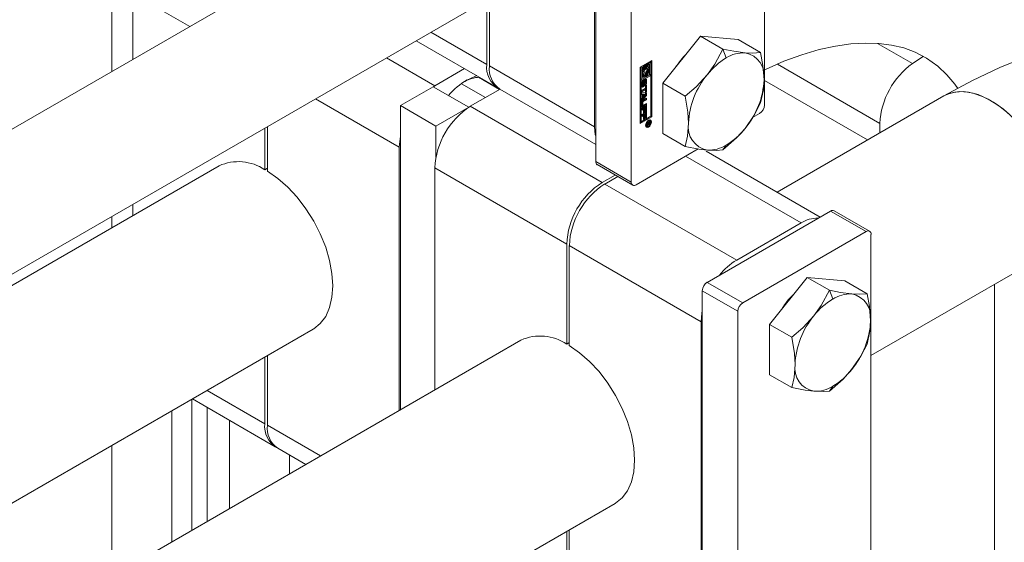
# Model space of a CAD drawing. Header units: millimetres. Extents: x 525 to 29324, y 175 to 20618.
# Tile 549 of 588: x 27255 to 27412, y 14923 to 15006. Entities that reach past the tile are written whole.
import ezdxf

# ---------------------------------------------------------------- set-up
doc = ezdxf.new("R2010")
doc.units = ezdxf.units.MM
doc.linetypes.add('SLD-Continua', pattern=[0])

msp = doc.modelspace()

# ---------------------------------------------------------------- linework, layer by layer
at = {"color": 7, "linetype": 'SLD-Continua', "lineweight": 18, "ltscale": 35}
for p, q in [((27373.64, 15047.64), (27373.64, 14992.27)), ((27346.77, 15038.66), (27346.77, 14983.29)), ((27352.43, 15035.39), (27352.43, 14980.03)), ((27346.59, 15032.92), (27346.59, 14988.82)), ((27324.64, 15029.33), (26233.74, 14399.73)), ((27269.7, 15020.24), (27269.7, 14997.63)), ((26243.59, 14382.32), (27334.62, 15012.01)), ((27273.05, 15010.03), (27273.05, 14999.56)), ((27273.05, 15010.03), (27282.12, 15004.8)), ((27329.41, 14998.74), (27329.41, 15009)), ((27329.83, 15009.24), (27329.83, 14998.5)), ((27318.18, 15002.52), (27331.07, 14995.08)), ((27320.52, 15003.87), (27329.41, 14998.74)), ((27363.46, 15003.23), (27357.45, 14995.75)), ((27363.46, 15003.23), (27367.02, 15001.17)), ((27369.47, 15002.69), (27363.46, 15003.23)), ((27369.47, 15002.69), (27373.03, 15000.63)), ((27367.02, 15001.17), (27367.56, 14999.79)), ((27391.66, 15002.09), (27397.23, 14998.87)), ((27391.66, 15002.09), (27397.23, 14998.87)), ((27391.66, 15002.09), (27397.23, 14998.87)), ((27391.66, 15002.09), (27397.23, 14998.87)), ((27391.66, 15002.09), (27397.23, 14998.87)), ((27391.66, 15002.09), (27397.23, 14998.87)), ((27391.66, 15002.09), (27397.23, 14998.87)), ((27391.66, 15002.09), (27397.23, 14998.87)), ((27391.66, 15002.09), (27397.23, 14998.87)), ((27321.14, 14995.34), (27313.45, 14999.78)), ((27353.84, 14998.32), (27355.7, 14999.39)), ((27355.7, 14999.39), (27355.7, 14990.41)), ((27397.23, 14998.87), (27398.93, 15000.01)), ((27397.23, 14998.87), (27398.93, 15000.01)), ((27397.23, 14998.87), (27398.93, 15000.01)), ((27397.23, 14998.87), (27398.93, 15000.01)), ((27397.23, 14998.87), (27398.93, 15000.01)), ((27397.23, 14998.87), (27398.93, 15000.01)), ((27397.23, 14998.87), (27398.93, 15000.01)), ((27397.23, 14998.87), (27398.93, 15000.01)), ((27397.23, 14998.87), (27398.93, 15000.01)), ((27325.87, 14998.08), (27321.14, 14995.34)), ((27346.59, 14988.82), (27329.83, 14998.5)), ((27353.84, 14989.33), (27353.84, 14998.32)), ((27354.05, 14998.4), (27353.87, 14998.3)), ((27353.87, 14998.3), (27353.87, 14996.42)), ((27353.87, 14998.3), (27354.02, 14998.22)), ((27354.19, 14998.32), (27354.02, 14998.22)), ((27354.02, 14998.22), (27354.02, 14996.34)), ((27354.05, 14998.4), (27354.19, 14998.32)), ((27354.19, 14996.64), (27354.19, 14998.32)), ((27354.54, 14998.68), (27354.37, 14998.58)), ((27354.37, 14998.58), (27354.37, 14998.1)), ((27354.37, 14998.58), (27354.51, 14998.5)), ((27354.37, 14998.1), (27354.51, 14998.02)), ((27354.68, 14998.6), (27354.51, 14998.5)), ((27354.51, 14998.5), (27354.51, 14998.02)), ((27354.54, 14998.68), (27354.68, 14998.6)), ((27354.68, 14997.99), (27354.68, 14998.6)), ((27355.38, 14999.17), (27354.72, 14998.78)), ((27354.72, 14998.78), (27354.72, 14998.18)), ((27354.72, 14998.78), (27354.86, 14998.7)), ((27354.72, 14998.18), (27354.86, 14998.09)), ((27355.52, 14999.09), (27354.86, 14998.7)), ((27354.86, 14998.7), (27354.86, 14998.09)), ((27355.03, 14998.6), (27355.35, 14998.78)), ((27355.03, 14998.32), (27355.03, 14998.6)), ((27355.11, 14998.3), (27355.03, 14998.34)), ((27355.21, 14998.7), (27355.21, 14998.19)), ((27355.35, 14998.78), (27355.35, 14997.11)), ((27355.38, 14999.17), (27355.52, 14999.09)), ((27355.52, 14997.21), (27355.52, 14999.09)), ((27355.56, 14990.49), (27355.56, 14999.31)), ((27375.7, 14998.78), (27392.02, 14989.36)), ((27375.7, 14998.78), (27392.02, 14989.36)), ((27375.7, 14998.78), (27392.02, 14989.36)), ((27375.7, 14998.78), (27392.02, 14989.36)), ((27375.7, 14998.78), (27392.02, 14989.36)), ((27375.7, 14998.78), (27392.02, 14989.36)), ((27375.7, 14998.78), (27392.02, 14989.36)), ((27375.7, 14998.78), (27392.02, 14989.36)), ((27375.7, 14998.78), (27392.02, 14989.36)), ((27331.44, 14994.76), (27328.08, 14996.71)), ((27355.38, 14997.09), (27353.87, 14996.22)), ((27353.87, 14996.42), (27354.02, 14996.34)), ((27353.87, 14996.22), (27353.87, 14989.72)), ((27354.02, 14996.14), (27353.87, 14996.22)), ((27355.52, 14997), (27354.02, 14996.14)), ((27354.02, 14996.34), (27354.68, 14996.72)), ((27354.37, 14996.9), (27354.19, 14996.8)), ((27354.51, 14996.82), (27354.19, 14996.64)), ((27354.29, 14997.21), (27354.43, 14997.13)), ((27354.33, 14996.23), (27354.33, 14996.02)), ((27354.37, 14997.17), (27354.37, 14996.9)), ((27354.37, 14996.9), (27354.51, 14996.82)), ((27354.44, 14996.2), (27354.57, 14996.12)), ((27354.46, 14996.23), (27354.59, 14996.16)), ((27354.48, 14996.26), (27354.61, 14996.18)), ((27354.48, 14996.25), (27354.61, 14996.18)), ((27354.63, 14996.18), (27354.49, 14996.26)), ((27354.54, 14997.41), (27354.5, 14997.41)), ((27354.51, 14997.1), (27354.51, 14996.82)), ((27354.54, 14997.41), (27354.68, 14997.33)), ((27354.68, 14996.72), (27354.68, 14997.33)), ((27354.71, 14996.34), (27354.71, 14995.84)), ((27354.71, 14996.34), (27354.85, 14996.26)), ((27354.72, 14997.51), (27354.72, 14996.9)), ((27354.72, 14997.51), (27354.86, 14997.43)), ((27354.72, 14996.9), (27354.86, 14996.82)), ((27354.85, 14996.26), (27354.85, 14995.76)), ((27354.86, 14997.43), (27354.86, 14996.82)), ((27354.86, 14996.82), (27355.03, 14996.92)), ((27355.03, 14996.92), (27355.03, 14997.4)), ((27355.21, 14997.74), (27355.21, 14997.19)), ((27355.21, 14997.19), (27355.35, 14997.11)), ((27355.35, 14997.11), (27355.52, 14997.21)), ((27355.38, 14997.09), (27355.52, 14997)), ((27355.52, 14990.51), (27355.52, 14997)), ((27373.64, 14996.2), (27390.06, 14986.72)), ((27373.64, 14996.2), (27390.06, 14986.72)), ((27373.64, 14996.2), (27390.06, 14986.72)), ((27373.64, 14996.2), (27390.06, 14986.72)), ((27373.64, 14996.2), (27390.06, 14986.72)), ((27373.64, 14996.2), (27390.06, 14986.72)), ((27373.64, 14996.2), (27390.06, 14986.72)), ((27373.64, 14996.2), (27390.06, 14986.72)), ((27373.64, 14996.2), (27390.06, 14986.72)), ((27320.89, 14995.2), (27315.66, 14992.18)), ((27326.55, 14991.94), (27320.89, 14995.2)), ((27320.9, 14995.2), (27321.14, 14995.34)), ((27329.2, 14993.47), (27325.37, 14995.68)), ((27326.79, 14992.08), (27331.53, 14994.81)), ((27331.42, 14994.75), (27331.33, 14994.94)), ((27331.49, 14994.83), (27346.77, 14986.01)), ((27354.02, 14996.14), (27354.02, 14989.64)), ((27354.09, 14995.32), (27354.09, 14995.82)), ((27354.11, 14994.63), (27354.67, 14994.95)), ((27354.53, 14994.76), (27354.11, 14994.52)), ((27354.67, 14994.68), (27354.11, 14994.36)), ((27354.11, 14994.36), (27354.11, 14994.63)), ((27354.14, 14996.02), (27354.28, 14995.94)), ((27354.14, 14995.98), (27354.14, 14995.54)), ((27354.14, 14995.98), (27354.28, 14995.9)), ((27354.14, 14995.54), (27354.28, 14995.46)), ((27354.15, 14995.5), (27354.29, 14995.42)), ((27354.16, 14996.06), (27354.3, 14995.98)), ((27354.16, 14995.48), (27354.3, 14995.4)), ((27354.18, 14996.08), (27354.31, 14996)), ((27354.32, 14995.18), (27354.18, 14995.27)), ((27354.19, 14996.1), (27354.33, 14996.02)), ((27354.19, 14996.1), (27354.33, 14996.01)), ((27354.28, 14995.9), (27354.28, 14995.46)), ((27354.33, 14996.02), (27354.33, 14996.01)), ((27354.38, 14995.52), (27354.39, 14995.99)), ((27354.42, 14996.14), (27354.41, 14995.66)), ((27354.41, 14995.66), (27354.55, 14995.58)), ((27354.42, 14996.14), (27354.56, 14996.06)), ((27354.43, 14996.16), (27354.56, 14996.09)), ((27354.53, 14994.76), (27354.67, 14994.68)), ((27354.56, 14996.06), (27354.55, 14995.58)), ((27354.61, 14995.35), (27354.61, 14995.56)), ((27354.62, 14995.36), (27354.61, 14995.36)), ((27354.65, 14995.68), (27354.65, 14996.12)), ((27354.67, 14995.33), (27354.85, 14995.43)), ((27354.67, 14994.95), (27354.67, 14995.33)), ((27354.67, 14994.3), (27354.67, 14994.68)), ((27354.7, 14995.35), (27354.7, 14994.49)), ((27354.71, 14995.84), (27354.85, 14995.76)), ((27354.85, 14995.43), (27354.85, 14994.41)), ((27357.45, 14995.75), (27361.01, 14993.69)), ((27357.45, 14995.75), (27357.45, 14987.74)), ((27315.48, 14985.55), (27302.13, 14993.25)), ((27354.11, 14994.25), (27354.85, 14994.22)), ((27354.11, 14993.95), (27354.11, 14994.25)), ((27354.11, 14994.02), (27354.24, 14993.95)), ((27354.24, 14993.95), (27354.11, 14993.95)), ((27354.7, 14993.9), (27354.11, 14993.2)), ((27354.85, 14993.82), (27354.11, 14992.95)), ((27354.11, 14993.24), (27354.24, 14993.39)), ((27354.11, 14992.95), (27354.11, 14993.24)), ((27354.7, 14993.19), (27354.2, 14992.9)), ((27354.24, 14993.39), (27354.24, 14993.95)), ((27354.26, 14994.02), (27354.26, 14993.66)), ((27354.55, 14994.01), (27354.26, 14994.02)), ((27354.26, 14994.02), (27354.4, 14993.94)), ((27354.26, 14993.66), (27354.4, 14993.58)), ((27354.32, 14993.08), (27354.85, 14993.38)), ((27354.85, 14993.11), (27354.34, 14992.82)), ((27354.4, 14993.94), (27354.4, 14993.58)), ((27354.69, 14993.93), (27354.4, 14993.94)), ((27354.4, 14993.58), (27354.69, 14993.93)), ((27354.55, 14994.01), (27354.69, 14993.93)), ((27354.7, 14994.49), (27354.67, 14994.47)), ((27354.85, 14994.41), (27354.67, 14994.3)), ((27354.7, 14994.49), (27354.85, 14994.41)), ((27354.7, 14994.22), (27354.7, 14993.9)), ((27354.7, 14993.9), (27354.85, 14993.82)), ((27354.7, 14993.3), (27354.7, 14993.19)), ((27354.7, 14993.19), (27354.85, 14993.11)), ((27354.85, 14994.22), (27354.85, 14993.82)), ((27354.85, 14993.38), (27354.85, 14993.11)), ((27402.2, 14993.73), (27375.67, 14978.41)), ((27321.31, 14988.92), (27315.66, 14992.18)), ((27315.66, 14992.18), (27315.66, 14943.78)), ((27321.31, 14988.92), (27326.55, 14991.94)), ((27326.55, 14991.94), (27326.55, 14991.93)), ((27326.79, 14992.08), (27347.8, 14979.96)), ((27354.09, 14992.1), (27354.09, 14992.69)), ((27354.11, 14991.76), (27354.85, 14992.18)), ((27354.11, 14991.48), (27354.11, 14991.76)), ((27354.22, 14991.71), (27354.11, 14991.65)), ((27354.36, 14991.63), (27354.11, 14991.48)), ((27354.13, 14992.77), (27354.13, 14992.39)), ((27354.13, 14992.77), (27354.27, 14992.69)), ((27354.13, 14992.39), (27354.27, 14992.3)), ((27354.15, 14992.34), (27354.29, 14992.26)), ((27354.7, 14992.36), (27354.18, 14992.05)), ((27354.18, 14992.05), (27354.32, 14991.97)), ((27354.2, 14992.9), (27354.34, 14992.82)), ((27354.22, 14991.71), (27354.36, 14991.63)), ((27354.27, 14992.69), (27354.27, 14992.3)), ((27354.85, 14992.28), (27354.32, 14991.97)), ((27354.34, 14992.26), (27354.85, 14992.55)), ((27354.36, 14991.01), (27354.36, 14991.63)), ((27354.53, 14991.88), (27354.4, 14991.81)), ((27354.4, 14991.81), (27354.4, 14991.19)), ((27354.4, 14991.81), (27354.54, 14991.73)), ((27354.53, 14991.88), (27354.67, 14991.8)), ((27354.67, 14991.8), (27354.54, 14991.73)), ((27354.54, 14991.73), (27354.54, 14991.11)), ((27354.67, 14991.15), (27354.67, 14991.8)), ((27354.7, 14992.47), (27354.7, 14992.36)), ((27354.7, 14992.36), (27354.85, 14992.28)), ((27354.7, 14992.1), (27354.7, 14991.34)), ((27354.85, 14992.55), (27354.85, 14992.28)), ((27354.85, 14992.18), (27354.85, 14991.26)), ((27353.84, 14989.5), (27355.56, 14990.49)), ((27355.7, 14990.41), (27353.84, 14989.33)), ((27354.02, 14989.64), (27355.52, 14990.51)), ((27354.11, 14990.75), (27354.85, 14991.18)), ((27354.11, 14990.48), (27354.11, 14990.75)), ((27354.22, 14990.7), (27354.11, 14990.64)), ((27354.36, 14990.62), (27354.11, 14990.48)), ((27354.22, 14990.7), (27354.36, 14990.62)), ((27354.4, 14991.19), (27354.36, 14991.17)), ((27354.54, 14991.11), (27354.36, 14991.01)), ((27354.36, 14990), (27354.36, 14990.62)), ((27354.4, 14990.19), (27354.36, 14990.17)), ((27354.54, 14990.11), (27354.36, 14990)), ((27354.4, 14991.19), (27354.54, 14991.11)), ((27354.53, 14990.88), (27354.4, 14990.81)), ((27354.4, 14990.81), (27354.4, 14990.19)), ((27354.4, 14990.81), (27354.54, 14990.73)), ((27354.4, 14990.19), (27354.54, 14990.11)), ((27354.53, 14990.88), (27354.67, 14990.8)), ((27354.67, 14990.8), (27354.54, 14990.73)), ((27354.54, 14990.73), (27354.54, 14990.11)), ((27354.7, 14991.34), (27354.67, 14991.32)), ((27354.85, 14991.26), (27354.67, 14991.15)), ((27354.67, 14990.15), (27354.67, 14990.8)), ((27354.7, 14990.33), (27354.67, 14990.31)), ((27354.85, 14990.25), (27354.67, 14990.15)), ((27354.7, 14991.34), (27354.85, 14991.26)), ((27354.7, 14991.09), (27354.7, 14990.33)), ((27354.7, 14990.33), (27354.85, 14990.25)), ((27354.85, 14991.18), (27354.85, 14990.25)), ((27355.7, 14990.41), (27355.56, 14990.49)), ((27371.74, 14990.27), (27372.86, 14990.92)), ((27294.06, 14981.99), (27294.06, 14988.59)), ((27294.48, 14988.84), (27294.48, 14981.74)), ((27321.31, 14984), (27321.31, 14988.92)), ((27353.87, 14989.72), (27354.02, 14989.64)), ((27354.71, 14989.03), (27354.78, 14988.96)), ((27354.78, 14988.96), (27354.93, 14988.88)), ((27354.92, 14989.34), (27355.43, 14989.64)), ((27355.16, 14989.37), (27354.92, 14989.23)), ((27354.92, 14989.08), (27355.16, 14989.37)), ((27354.92, 14989.23), (27354.92, 14989.34)), ((27355.12, 14989.2), (27354.92, 14988.94)), ((27354.92, 14988.94), (27354.92, 14989.08)), ((27355.05, 14989.24), (27355.12, 14989.2)), ((27355.18, 14988.78), (27355.05, 14988.86)), ((27355.06, 14989.42), (27355.16, 14989.37)), ((27355.08, 14989.44), (27355.18, 14989.38)), ((27355.18, 14989.74), (27355.09, 14989.79)), ((27355.11, 14989.31), (27355.21, 14989.26)), ((27355.11, 14989.31), (27355.2, 14989.26)), ((27355.26, 14989.15), (27355.12, 14989.23)), ((27355.12, 14989.23), (27355.27, 14989.15)), ((27355.28, 14989.15), (27355.13, 14989.24)), ((27355.13, 14989.16), (27355.19, 14989.13)), ((27355.16, 14989.37), (27355.18, 14989.35)), ((27355.35, 14989.47), (27355.18, 14989.38)), ((27355.18, 14989.38), (27355.18, 14989.35)), ((27355.3, 14989.85), (27355.2, 14989.87)), ((27355.25, 14989.53), (27355.35, 14989.47)), ((27355.29, 14989.55), (27355.29, 14989.53)), ((27355.29, 14989.53), (27355.43, 14989.44)), ((27355.44, 14989.76), (27355.3, 14989.85)), ((27355.31, 14989.3), (27355.37, 14989.26)), ((27355.34, 14989.4), (27355.35, 14989.42)), ((27355.34, 14989.4), (27355.42, 14989.36)), ((27355.35, 14989.43), (27355.35, 14989.47)), ((27355.35, 14989.42), (27355.35, 14989.43)), ((27355.43, 14989.64), (27355.43, 14989.44)), ((27392.02, 14987.85), (27392.02, 14989.36)), ((27392.02, 14987.85), (27392.02, 14989.36)), ((27392.02, 14987.85), (27392.02, 14989.36)), ((27392.02, 14987.85), (27392.02, 14989.36)), ((27392.02, 14987.85), (27392.02, 14989.36)), ((27392.02, 14987.85), (27392.02, 14989.36)), ((27392.02, 14987.85), (27392.02, 14989.36)), ((27392.02, 14987.85), (27392.02, 14989.36)), ((27392.02, 14987.85), (27392.02, 14989.36)), ((27357.45, 14987.74), (27361.01, 14985.68)), ((27315.48, 14985.55), (27315.48, 14943.68)), ((27353.2, 14979.58), (27363.1, 14985.29)), ((27367.56, 14985.9), (27367.02, 14985.14)), ((27379.47, 14973.51), (27361.09, 14984.12)), ((27382.52, 14974.45), (27364.35, 14984.94)), ((27286.77, 14982.61), (26243.62, 14380.56)), ((27294.06, 14981.99), (27294.48, 14982.23)), ((27321.14, 14982.28), (27342.14, 14970.16)), ((27321.14, 14982.28), (27321.14, 14946.94)), ((27352.43, 14980.03), (27346.77, 14983.29)), ((27347, 14982.79), (27352.65, 14979.52)), ((27347.8, 14979.96), (27349.85, 14981.14)), ((27350.27, 14980.9), (27348.22, 14979.71)), ((27369.22, 14967.59), (27348.22, 14979.71)), ((27273.05, 14976.47), (27273.05, 14974.69)), ((27269.7, 14974.53), (27269.7, 14972.75)), ((27384.18, 14975.41), (27364.52, 14964.06)), ((27389.83, 14972.14), (27384.18, 14975.41)), ((27390.38, 14972.2), (27384.73, 14975.46)), ((27379.47, 14973.51), (27369.22, 14967.59)), ((27370.18, 14960.8), (27389.83, 14972.14)), ((27390.61, 14971.69), (27390.61, 14905.71)), ((27342.14, 14954.23), (27342.14, 14970.16)), ((27363.56, 14957.8), (27342.56, 14969.92)), ((27342.56, 14969.92), (27342.56, 14953.99)), ((27390.61, 14952.4), (27417.2, 14967.75)), ((27380.43, 14964.85), (27374.42, 14957.37)), ((27380.43, 14964.85), (27383.99, 14962.79)), ((27386.44, 14964.31), (27380.43, 14964.85)), ((27370.18, 14960.8), (27364.52, 14964.06)), ((27386.44, 14964.31), (27390, 14962.25)), ((27410.26, 14963.74), (27410.26, 14113.22)), ((27369.4, 14959.45), (27363.74, 14962.72)), ((27363.74, 14962.72), (27363.74, 14896.73)), ((27383.99, 14962.79), (27384.53, 14961.41)), ((27369.4, 14959.45), (27369.4, 14893.47)), ((27363.56, 14957.8), (27363.56, 14901.45)), ((27374.42, 14957.37), (27377.98, 14955.32)), ((27374.42, 14957.37), (27374.42, 14949.36)), ((26217.43, 14330.81), (27301.77, 14956.62)), ((27334.85, 14954.86), (26251.08, 14329.36)), ((27342.14, 14954.23), (27342.56, 14954.48)), ((27294.48, 14952.42), (27294.48, 14941.32)), ((27294.06, 14941.56), (27294.06, 14952.17)), ((27374.42, 14949.36), (27377.98, 14947.3)), ((27284.86, 14946.87), (27294.06, 14941.56)), ((27384.53, 14947.53), (27383.99, 14946.76)), ((27282.42, 14945.46), (27282.42, 14924.6)), ((27282.52, 14945.52), (27295.71, 14937.9)), ((27279.24, 14943.62), (27279.24, 14922.76)), ((27284.9, 14944.14), (27284.9, 14926.03)), ((27288.43, 14942.1), (27288.43, 14928.07)), ((27302.94, 14936.44), (27294.48, 14941.32)), ((27269.7, 14938.12), (27269.7, 14917.25)), ((27296.14, 14937.66), (27300.59, 14935.08)), ((27297.98, 14936.59), (27297.98, 14933.58)), ((26265.51, 14303.05), (27349.85, 14928.87)), ((27342.14, 14913.81), (27342.14, 14924.42)), ((27342.56, 14924.67), (27342.56, 14913.57))]:
    msp.add_line(p, q, dxfattribs=at)
at = {"color": 7, "linetype": 'SLD-Continua', "lineweight": 18, "ltscale": 35, "flags": 128}
for points in [[(27488.34, 14943.97), (27488.31, 14946.65), (27488.04, 14951.57), (27487.52, 14956.38), (27486.73, 14961.04), (27485.68, 14965.55), (27484.37, 14969.88), (27482.81, 14974), (27481, 14977.91), (27478.95, 14981.57), (27476.68, 14984.99), (27474.2, 14988.15), (27471.53, 14991.03), (27468.67, 14993.64), (27465.64, 14995.97), (27462.46, 14998.02), (27459.12, 14999.79), (27455.66, 15001.28), (27452.07, 15002.48), (27448.36, 15003.39), (27444.55, 15004.02), (27440.63, 15004.35), (27436.61, 15004.38), (27432.51, 15004.12), (27428.33, 15003.55), (27424.09, 15002.68), (27419.79, 15001.51), (27415.46, 15000.03), (27411.11, 14998.26), (27406.76, 14996.2), (27402.2, 14993.73)], [(27367.02, 15001.17), (27365.72, 14998.76), (27364.55, 14997.12)], [(27370.56, 15000.59), (27368.77, 15000.83), (27367.02, 15001.17)], [(27373.64, 14997.87), (27373.79, 14997.95), (27376.75, 14999.24), (27379.61, 15000.29), (27382.34, 15001.1), (27384.94, 15001.67), (27387.4, 15002.02), (27389.71, 15002.15), (27391.87, 15002.08), (27393.9, 15001.82), (27395.82, 15001.36), (27397.66, 15000.68), (27399.46, 14999.74), (27401.24, 14998.46), (27402.68, 14997.11), (27403.97, 14995.6), (27404.42, 14994.93)], [(27373.03, 15000.63), (27371.73, 15000.54), (27370.56, 15000.59)], [(27373.57, 14996.31), (27373.4, 14998.58), (27373.03, 15000.63)], [(27354.51, 14998.02), (27354.42, 14997.88), (27354.35, 14997.73), (27354.31, 14997.58), (27354.29, 14997.44), (27354.31, 14997.31), (27354.35, 14997.21), (27354.42, 14997.14), (27354.51, 14997.1)], [(27354.68, 14997.33), (27354.6, 14997.33), (27354.53, 14997.37), (27354.48, 14997.44), (27354.47, 14997.54), (27354.48, 14997.66), (27354.53, 14997.78), (27354.6, 14997.9), (27354.68, 14997.99)], [(27354.86, 14998.09), (27354.94, 14998.1), (27355.01, 14998.06), (27355.05, 14997.99), (27355.07, 14997.89), (27355.05, 14997.77), (27355.01, 14997.64), (27354.94, 14997.53), (27354.86, 14997.43)], [(27355.03, 14997.4), (27355.12, 14997.54), (27355.19, 14997.69), (27355.23, 14997.84), (27355.25, 14997.99), (27355.23, 14998.11), (27355.19, 14998.22), (27355.12, 14998.29), (27355.03, 14998.32)], [(27326.26, 14996.26), (27327.64, 14996.9), (27327.81, 14996.96)], [(27354.71, 14996.34), (27354.7, 14996.39), (27354.69, 14996.42)], [(27364.55, 14997.12), (27362.76, 14995.2), (27361.01, 14993.69)], [(27373.03, 14992.62), (27373.47, 14994.68), (27373.57, 14996.31)], [(27354.1, 14995.24), (27354.13, 14995.25), (27354.18, 14995.27)], [(27354.15, 14996.03), (27354.14, 14996.02), (27354.14, 14996.02)], [(27361.01, 14993.69), (27361.45, 14991.13), (27361.55, 14989.38)], [(27402.2, 14993.73), (27403.27, 14994.19), (27404.64, 14994.42), (27406.12, 14994.33), (27407.68, 14993.93), (27409.3, 14993.21), (27410.92, 14992.2), (27412.51, 14990.93), (27414.04, 14989.41), (27415.47, 14987.69), (27416.76, 14985.81), (27417.89, 14983.81), (27418.82, 14981.73), (27419.54, 14979.64), (27420.03, 14977.57), (27420.28, 14975.57), (27420.28, 14973.7), (27420.03, 14971.98), (27419.54, 14970.48), (27418.82, 14969.21), (27417.89, 14968.22), (27417.2, 14967.75)], [(27402.21, 14993.73), (27402.65, 14993.95), (27403.94, 14994.35), (27405.36, 14994.42), (27406.89, 14994.17), (27408.49, 14993.61), (27410.11, 14992.74), (27411.72, 14991.6), (27413.29, 14990.2), (27414.77, 14988.57), (27416.13, 14986.77), (27417.34, 14984.82), (27418.38, 14982.78), (27419.21, 14980.69), (27419.81, 14978.6), (27420.18, 14976.56), (27420.31, 14974.62)], [(27354.1, 14992.03), (27354.13, 14992.03), (27354.18, 14992.05)], [(27370.56, 14988.57), (27372.02, 14990.69), (27373.03, 14992.62)], [(27355.18, 14989.86), (27355.36, 14989.92), (27355.51, 14989.89), (27355.61, 14989.78), (27355.65, 14989.59), (27355.61, 14989.36), (27355.51, 14989.13), (27355.36, 14988.92), (27355.18, 14988.78)], [(27355.43, 14989.92), (27355.47, 14989.86), (27355.51, 14989.69)], [(27346.77, 14987.3), (27346.7, 14987.61), (27346.59, 14988.82)], [(27355.18, 14988.78), (27355, 14988.72), (27354.85, 14988.75), (27354.75, 14988.86), (27354.71, 14989.05), (27354.75, 14989.28), (27354.85, 14989.51), (27355, 14989.72), (27355.18, 14989.86)], [(27355.02, 14988.85), (27354.86, 14988.8), (27354.79, 14988.8)], [(27355.18, 14989.74), (27355.04, 14989.63), (27354.93, 14989.47), (27354.85, 14989.29), (27354.82, 14989.11), (27354.85, 14988.97), (27354.93, 14988.88), (27355.04, 14988.85), (27355.18, 14988.9)], [(27355.18, 14988.9), (27355.32, 14989.01), (27355.44, 14989.17), (27355.52, 14989.35), (27355.54, 14989.53), (27355.52, 14989.67), (27355.44, 14989.76), (27355.32, 14989.79), (27355.18, 14989.74)], [(27355.29, 14989.51), (27355.29, 14989.52), (27355.29, 14989.53)], [(27361.55, 14989.38), (27361.38, 14987.3), (27361.01, 14985.68)], [(27367.02, 14985.14), (27369.19, 14987.05), (27370.56, 14988.57)], [(27315.48, 14985.55), (27315.59, 14986.88), (27315.66, 14987.27)], [(27361.01, 14985.68), (27363.18, 14985.27), (27364.55, 14985.1)], [(27364.55, 14985.1), (27366.01, 14985.05), (27367.02, 14985.14)], [(27294.48, 14981.74), (27296.11, 14980.61), (27297.71, 14979.22), (27299.21, 14977.6), (27300.6, 14975.78), (27301.84, 14973.82), (27302.9, 14971.76), (27303.75, 14969.64), (27304.37, 14967.53), (27304.75, 14965.46), (27304.87, 14963.49), (27304.75, 14961.68), (27304.37, 14960.05), (27303.75, 14958.65), (27302.9, 14957.51), (27301.84, 14956.67), (27301.77, 14956.62)], [(27383.99, 14962.79), (27382.69, 14960.39), (27381.52, 14958.74)], [(27387.53, 14962.21), (27385.74, 14962.45), (27383.99, 14962.79)], [(27390, 14962.25), (27388.7, 14962.16), (27387.53, 14962.21)], [(27390.54, 14957.94), (27390.37, 14960.2), (27390, 14962.25)], [(27363.56, 14957.8), (27363.67, 14959.13), (27363.74, 14959.52)], [(27381.52, 14958.74), (27379.73, 14956.82), (27377.98, 14955.32)], [(27390, 14954.24), (27390.44, 14956.3), (27390.54, 14957.94)], [(27342.56, 14953.99), (27344.2, 14952.86), (27345.79, 14951.47), (27347.3, 14949.85), (27348.69, 14948.03), (27349.93, 14946.07), (27350.98, 14944), (27351.83, 14941.89), (27352.45, 14939.77), (27352.83, 14937.71), (27352.96, 14935.74), (27352.83, 14933.92), (27352.45, 14932.3), (27351.83, 14930.9), (27350.98, 14929.76), (27349.93, 14928.92), (27349.85, 14928.87)], [(27377.98, 14955.32), (27378.42, 14952.75), (27378.52, 14951)], [(27387.53, 14950.19), (27388.99, 14952.31), (27390, 14954.24)], [(27378.52, 14951), (27378.35, 14948.93), (27377.98, 14947.3)], [(27383.99, 14946.76), (27386.16, 14948.67), (27387.53, 14950.19)], [(27377.98, 14947.3), (27380.15, 14946.89), (27381.52, 14946.72)], [(27381.52, 14946.72), (27382.98, 14946.67), (27383.99, 14946.76)]]:
    msp.add_lwpolyline(points, dxfattribs=at)
at = {"color": 7, "linetype": 'SLD-Continua', "lineweight": 18, "ltscale": 1225}
for centre, radius, start, end in [((27370.05, 14991.49), 12.56, 134.539, 147.2642), ((27373.27, 14990.32), 11.06, 121.1002, 142.0203), ((27370.35, 14995.38), 5.21, 87.629, 122.3432), ((27369.88, 14996.91), 3.74, 350.7499, 79.4367), ((27333.23, 14998.29), 3.85, 173.2451, 240.2002), ((27333.64, 14998.01), 3.84, 172.7448, 235.9477), ((27355.27, 14997.42), 1.14, 143.1402, 162.3659), ((27354.39, 14997.94), 0.539, 307.7976, 17.5328), ((27404.43, 14988.75), 12.42, 125.4274, 177.2148), ((27404.43, 14988.75), 12.42, 125.4274, 177.2148), ((27404.43, 14988.75), 12.42, 125.4274, 177.2148), ((27404.43, 14988.75), 12.42, 125.4274, 177.2148), ((27404.43, 14988.75), 12.42, 125.4274, 177.2148), ((27404.43, 14988.75), 12.42, 125.4274, 177.2148), ((27404.43, 14988.75), 12.42, 125.4274, 177.2148), ((27404.43, 14988.75), 12.42, 125.4274, 177.2148), ((27404.43, 14988.75), 12.42, 125.4274, 177.2148), ((27332.86, 14985.31), 12.79, 121.0564, 138.3439), ((27328.55, 14991.25), 5.47, 93.4068, 118.9994), ((27354.59, 14995.8), 0.5, 122.6023, 177.3977), ((27354.42, 14997.42), 0.252, 205.0468, 239.1672), ((27354.47, 14995.96), 0.296, 117.7375, 120.004), ((27354.89, 14995.97), 0.499, 122.5905, 177.5483), ((27354.48, 14996.25), 0.0165, 60.8382, 90.8316), ((27354.71, 14996.28), 0.142, 350.7797, 129.185), ((27374.58, 14988.78), 13.05, 140.2278, 177.3624), ((27360.54, 14996.91), 13.05, 320.2278, 357.3624), ((27354.23, 14995.29), 0.142, 170.7797, 309.185), ((27354.35, 14995.98), 0.214, 168.961, 179.6995), ((27354.27, 14995.54), 0.126, 178.978, 200.67), ((27354.18, 14995.51), 0.0356, 198.3773, 238.9105), ((27353.94, 14995.65), 0.452, 301.6937, 325.4695), ((27354.48, 14995.9), 0.198, 156.2416, 168.9182), ((27354.5, 14995.89), 0.214, 168.961, 179.6995), ((27354.41, 14995.46), 0.126, 178.978, 200.67), ((27354.32, 14995.43), 0.0348, 198.09, 248.3388), ((27354.41, 14995.93), 0.117, 141.5218, 156.3089), ((27354.36, 14995.97), 0.0581, 122.5548, 140.4448), ((27354.31, 14995.42), 0.0245, 256.5352, 303.9213), ((27354.05, 14995.61), 0.501, 302.6657, 356.538), ((27354.29, 14995.45), 0.0653, 302.0942, 332.7539), ((27354.19, 14995.52), 0.187, 330.7075, 343.3064), ((27354.13, 14995.53), 0.244, 343.331, 356.1079), ((27353.97, 14995.68), 0.436, 337.9316, 357.705), ((27354.64, 14996.13), 0.223, 176.7146, 178.8064), ((27354.79, 14996.05), 0.227, 161.8678, 171.3244), ((27354.8, 14996.05), 0.238, 172.0896, 178.7077), ((27354.72, 14996.07), 0.156, 147.8177, 161.8507), ((27354.64, 14996.12), 0.0635, 121.8244, 149.7923), ((27354.62, 14996.16), 0.0206, 52.373, 127.2087), ((27354.63, 14996.14), 0.041, 118.3255, 119.9982), ((27354.58, 14995.61), 0.06, 301.3446, 324.692), ((27354.47, 14995.61), 0.295, 297.4261, 300.0077), ((27354.35, 14995.78), 0.5, 302.6023, 357.3977), ((27354.52, 14995.65), 0.125, 323.3933, 341.5523), ((27354.6, 14996.14), 0.0505, 12.2474, 47.6235), ((27354.47, 14995.68), 0.187, 339.7238, 351.0869), ((27354.52, 14996.12), 0.135, 359.4511, 14.9749), ((27354.24, 14995.85), 0.465, 330.3726, 358.1015), ((27354.44, 14995.68), 0.21, 350.3593, 359.7696), ((27354.58, 14992.67), 0.492, 122.6023, 177.3977), ((27333.42, 14981.72), 12.29, 122.6023, 177.3977), ((27354.23, 14992.08), 0.14, 170.7797, 309.185), ((27354.29, 14992.77), 0.158, 122.6023, 177.3977), ((27354.18, 14992.38), 0.0492, 172.7448, 235.9477), ((27354.43, 14992.69), 0.158, 122.6023, 177.3977), ((27354.32, 14992.3), 0.0448, 170.7797, 309.185), ((27371.95, 14992.35), 1.69, 302.6023, 357.3977), ((27355.04, 14989.38), 0.171, 289.1099, 300.3657), ((27355.04, 14989.39), 0.182, 296.1216, 300.0288), ((27355.02, 14989.41), 0.206, 299.9923, 300.6424), ((27355.2, 14989.21), 0.0808, 184.8238, 263.4923), ((27355.01, 14989.44), 0.242, 300.5724, 314.601), ((27355.32, 14989.34), 0.142, 175.5391, 214.4592), ((27355.19, 14989.26), 0.134, 268.3162, 302.2539), ((27355.23, 14989.3), 0.0471, 234.3626, 304.7836), ((27355.19, 14989.39), 0.145, 296.2822, 300.0258), ((27355.16, 14989.33), 0.206, 299.9923, 300.6424), ((27355.18, 14989.42), 0.18, 300.2607, 310.4321), ((27355.19, 14989.31), 0.182, 296.1216, 300.0288), ((27355.12, 14989.4), 0.291, 301.827, 329.8206), ((27355.21, 14989.38), 0.134, 310.7127, 341.3115), ((27355.09, 14989.42), 0.258, 342.0212, 355.6748), ((27355.08, 14989.44), 0.347, 328.0817, 346.7212), ((27355.02, 14989.45), 0.408, 347.1244, 359.086), ((27365.24, 14988.77), 3.74, 170.7499, 259.4367), ((27361.85, 14995.37), 11.06, 301.1002, 322.0203), ((27364.77, 14990.31), 5.21, 267.629, 302.3432), ((27289.85, 14975.75), 7.52, 56.032, 114.21), ((27347.29, 14983.22), 0.528, 172.7448, 235.9477), ((27354.42, 14969.6), 12.29, 122.6023, 177.3977), ((27354.84, 14969.36), 12.29, 122.6023, 177.3977), ((27352.9, 14979.95), 0.48, 170.7797, 309.185), ((27382.09, 14969.41), 4.87, 88.6083, 122.5646), ((27384.5, 14974.96), 0.553, 65.6927, 125.6091), ((27390.14, 14971.77), 0.48, 350.7797, 129.185), ((27374.64, 14958.64), 10.47, 121.188, 141.206), ((27365.43, 14962.64), 1.69, 122.6023, 177.3977), ((27387.02, 14953.12), 12.56, 134.539, 147.2642), ((27387.32, 14957), 5.21, 87.629, 122.3432), ((27386.85, 14958.54), 3.74, 350.7499, 79.4367), ((27371.09, 14959.37), 1.69, 122.6023, 177.3977), ((27390.24, 14951.94), 11.06, 121.1002, 142.0203), ((27391.55, 14950.4), 13.05, 140.2278, 177.3624), ((27377.51, 14958.54), 13.05, 320.2278, 357.3624), ((27337.94, 14948), 7.52, 56.032, 114.21), ((27382.21, 14950.4), 3.74, 170.7499, 259.4367), ((27378.82, 14957), 11.06, 301.1002, 322.0203), ((27381.74, 14951.93), 5.21, 267.629, 302.3432), ((27297.89, 14941.11), 3.86, 173.3024, 239.5199), ((27298.29, 14940.83), 3.84, 172.7448, 235.9477)]:
    msp.add_arc(centre, radius, start, end, dxfattribs=at)

doc.saveas('drawing.dxf')
